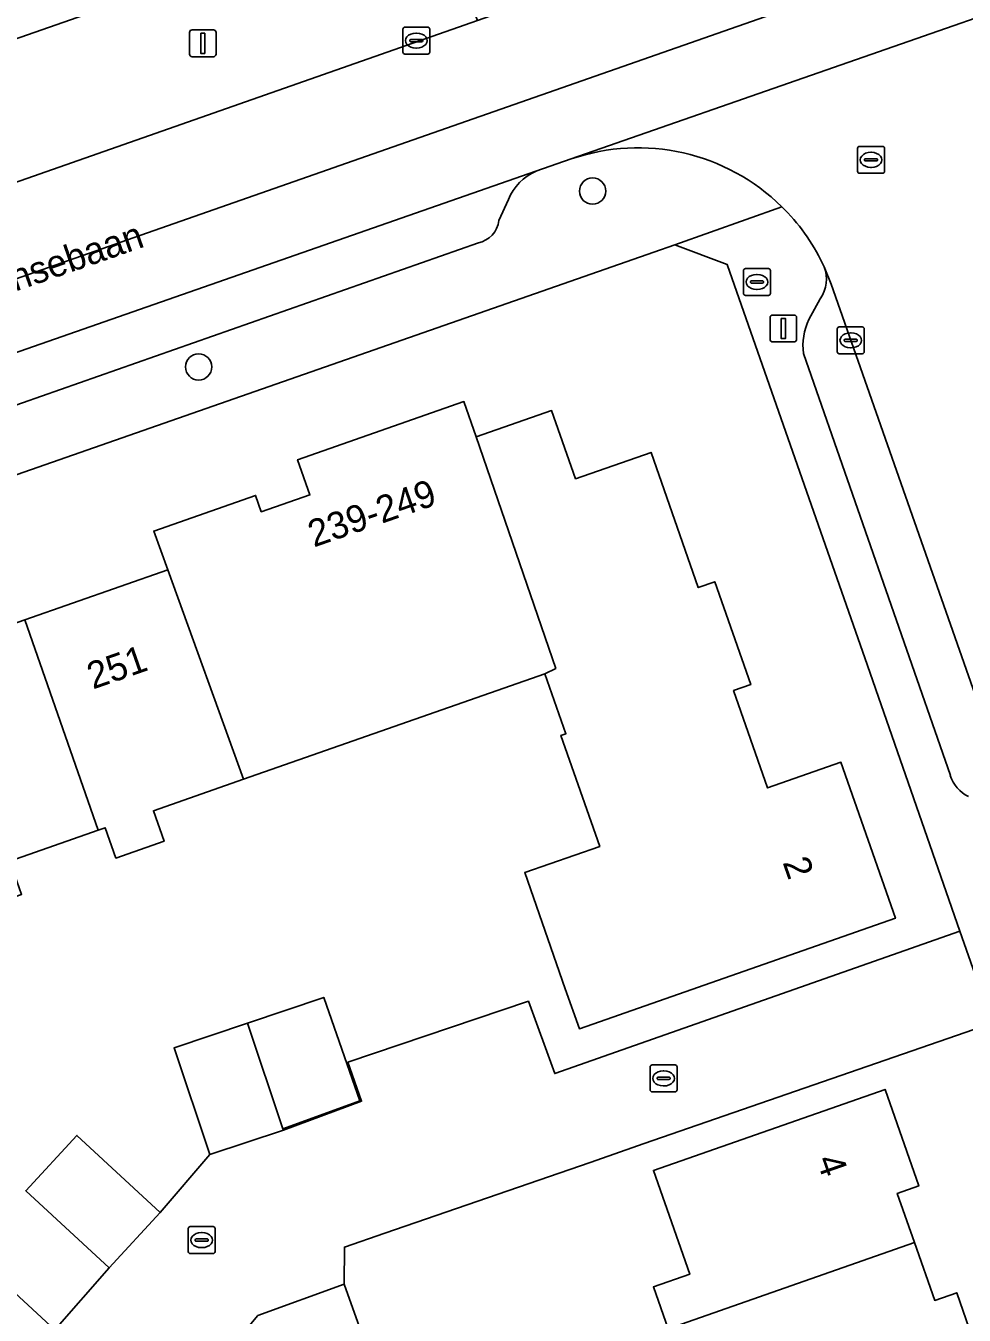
# Model space of a CAD drawing. Extents: x 158472 to 159562, y 388525 to 389606.
# Drawn here: x 158856.42 to 158891.31, y 389019.31 to 389067.22 of the extents above; entities that cross this region are included whole.
import ezdxf

# ---------------------------------------------------------------- set-up
doc = ezdxf.new("R2010")
doc.units = 0
for name, color, linetype in [('IMGEO_Berm_groen', 7, 'Continuous'), ('IMGEO_Boom', 7, 'Continuous'), ('IMGEO_Brandkraan', 7, 'Continuous'), ('IMGEO_Erf', 7, 'Continuous'), ('IMGEO_Kolk', 7, 'Continuous'), ('IMGEO_Lichtmast', 7, 'Continuous'), ('IMGEO_Muur', 7, 'Continuous'), ('IMGEO_Openbare_ruimte_label', 7, 'Continuous'), ('IMGEO_Pand', 7, 'Continuous'), ('IMGEO_Pand_nummerreeks', 7, 'Continuous'), ('IMGEO_Parkeervlak_open', 7, 'Continuous'), ('IMGEO_Rijbaan_lokaal_gesloten', 7, 'Continuous'), ('IMGEO_Rijbaan_lokaal_open', 7, 'Continuous'), ('IMGEO_Rioolput', 7, 'Continuous'), ('IMGEO_Voetpad_open', 7, 'Continuous')]:
    doc.layers.add(name, color=color, linetype=linetype)

msp = doc.modelspace()

# ---------------------------------------------------------------- linework, layer by layer
at = {"layer": 'IMGEO_Berm_groen'}
msp.add_lwpolyline([(158803.759, 389034.662), (158800.582, 389037.081), (158804.239, 389041.876), (158806.315, 389044.319), (158808.788, 389046.678), (158811.326, 389048.622), (158814.382, 389050.549), (158817.437, 389052.017), (158819.117, 389052.662), (158831.406, 389056.979), (158832.73, 389053.212), (158850.229, 389059.368), (158873.217, 389067.419), (158871.37, 389072.085), (158839.997, 389061.131), (158817.551, 389053.252), (158816.807, 389052.991)], dxfattribs=at)
at = {"layer": 'IMGEO_Boom'}
for centre in [(158877.492, 389061.079), (158862.847, 389054.542)]:
    msp.add_circle(centre, 0.489, dxfattribs=at)
at = {"layer": 'IMGEO_Brandkraan'}
for p, q in [((158883.101, 389057.272), (158883.101, 389058.124)), ((158883.176, 389058.198), (158884.028, 389058.198)), ((158884.102, 389058.124), (158884.102, 389057.272)), ((158883.36, 389057.692), (158883.36, 389057.704)), ((158883.798, 389057.655), (158883.4, 389057.655)), ((158883.403, 389057.741), (158883.801, 389057.741)), ((158883.589, 389057.978), (158883.614, 389057.978)), ((158883.844, 389057.704), (158883.844, 389057.692)), ((158884.028, 389057.198), (158883.176, 389057.198)), ((158883.612, 389057.418), (158883.587, 389057.418))]:
    msp.add_line(p, q, dxfattribs=at)
for points in [[(158883.101, 389057.272), (158883.101, 389058.124)], [(158883.176, 389058.198), (158884.028, 389058.198)], [(158884.102, 389058.124), (158884.102, 389057.272)], [(158884.028, 389057.198), (158883.176, 389057.198)]]:
    msp.add_lwpolyline(points, dxfattribs=at)
for centre, radius, start, end in [((158883.178, 389058.122), 0.0765, 91.552, 178.448), ((158883.178, 389058.122), 0.0765, 91.552, 178.448), ((158884.026, 389058.122), 0.0765, 1.552, 88.448), ((158884.026, 389058.122), 0.0765, 1.552, 88.448), ((158883.4, 389057.701), 0.0403, 85.8775, 175.7526), ((158883.397, 389057.691), 0.0366, 178.938, 274.7102), ((158883.801, 389057.698), 0.043, 264.8664, 352.4533), ((158883.805, 389057.703), 0.0386, 1.7309, 96.639), ((158883.178, 389057.274), 0.0765, 181.552, 268.448), ((158883.178, 389057.274), 0.0765, 181.552, 268.448), ((158884.026, 389057.274), 0.0765, 271.552, 358.448), ((158884.026, 389057.274), 0.0765, 271.552, 358.448)]:
    msp.add_arc(centre, radius, start, end, dxfattribs=at)
for centre, major_axis, ratio, start_param, end_param in [((158883.588, 389057.698), (-0.387, 0.002), 0.722429, 4.712389, 7.853982), ((158883.613, 389057.698), (-0.39, 0.002), 0.717154, 1.570796, 4.712389)]:
    msp.add_ellipse(centre, major_axis=major_axis, ratio=ratio, start_param=start_param, end_param=end_param, dxfattribs=at)
at = {"layer": 'IMGEO_Erf'}
for points in [[(158854.338, 389021.671), (158857.503, 389018.768), (158859.521, 389021.067), (158856.423, 389023.933), (158858.324, 389025.989), (158861.422, 389023.122), (158863.262, 389025.273), (158861.932, 389029.239), (158864.666, 389030.156), (158867.499, 389031.118), (158868.84, 389027.268), (158865.98, 389026.238), (158865.996, 389026.189), (158868.906, 389027.26), (158868.395, 389028.707), (158875.107, 389030.976), (158876.086, 389028.287), (158891.149, 389033.581), (158887.717, 389043.445), (158882.492, 389058.35), (158880.543, 389059.085), (158818.621, 389037.472)], [(158856.384, 389045.143), (158861.7, 389047.001), (158861.179, 389048.444), (158864.965, 389049.767), (158865.177, 389049.159), (158866.984, 389049.79), (158866.528, 389051.095), (158872.707, 389053.255), (158873.166, 389051.943), (158875.97, 389052.924), (158876.857, 389050.386), (158879.666, 389051.368), (158881.422, 389046.344), (158882.036, 389046.559), (158883.371, 389042.74), (158882.734, 389042.517), (158883.004, 389041.745), (158883.998, 389038.902), (158886.723, 389039.855), (158888.749, 389034.058), (158876.999, 389029.951), (158876.478, 389031.44), (158874.971, 389035.753), (158877.757, 389036.727), (158876.316, 389040.848), (158876.499, 389040.912), (158875.72, 389043.139), (158864.509, 389039.221), (158861.165, 389038.052), (158861.562, 389036.916), (158859.771, 389036.29), (158859.376, 389037.42), (158859.116, 389037.329), (158855.831, 389036.181)], [(158902.86, 389000), (158892.343, 389030.156), (158879.404, 389025.687), (158877.403, 389024.987), (158869.772, 389022.36), (158868.268, 389021.838), (158868.252, 389020.455), (158869.201, 389017.827)], [(158880.296, 389018.804), (158879.753, 389020.358), (158881.102, 389020.83), (158879.754, 389024.686), (158888.366, 389027.695), (158889.617, 389024.114), (158888.82, 389023.835), (158889.458, 389022.008), (158890.209, 389019.858), (158891.027, 389020.143), (158892.166, 389016.883)]]:
    msp.add_lwpolyline(points, dxfattribs=at)
at = {"layer": 'IMGEO_Kolk'}
for p, q in [((158870.513, 389067.168), (158871.365, 389067.168)), ((158870.438, 389066.242), (158870.438, 389067.094)), ((158870.697, 389066.662), (158870.697, 389066.674)), ((158870.74, 389066.711), (158871.138, 389066.711)), ((158870.926, 389066.948), (158870.951, 389066.948)), ((158871.181, 389066.674), (158871.181, 389066.662)), ((158871.439, 389067.094), (158871.439, 389066.242)), ((158871.365, 389066.168), (158870.513, 389066.168)), ((158871.135, 389066.625), (158870.737, 389066.625)), ((158870.949, 389066.388), (158870.924, 389066.388)), ((158886.589, 389055.105), (158886.589, 389055.957)), ((158886.664, 389056.031), (158887.516, 389056.031)), ((158887.077, 389055.811), (158887.102, 389055.811)), ((158887.59, 389055.957), (158887.59, 389055.105)), ((158886.848, 389055.525), (158886.848, 389055.537)), ((158887.286, 389055.488), (158886.888, 389055.488)), ((158886.891, 389055.574), (158887.289, 389055.574)), ((158887.1, 389055.251), (158887.075, 389055.251)), ((158887.332, 389055.537), (158887.332, 389055.525)), ((158887.516, 389055.031), (158886.664, 389055.031)), ((158879.631, 389027.68), (158879.631, 389028.532)), ((158879.706, 389028.606), (158880.558, 389028.606)), ((158880.119, 389028.386), (158880.144, 389028.386)), ((158880.632, 389028.532), (158880.632, 389027.68)), ((158879.89, 389028.1), (158879.89, 389028.112)), ((158880.328, 389028.063), (158879.93, 389028.063)), ((158879.933, 389028.149), (158880.331, 389028.149)), ((158880.142, 389027.826), (158880.117, 389027.826)), ((158880.374, 389028.112), (158880.374, 389028.1)), ((158880.558, 389027.606), (158879.706, 389027.606))]:
    msp.add_line(p, q, dxfattribs=at)
for points in [[(158870.513, 389067.168), (158871.365, 389067.168)], [(158870.438, 389066.242), (158870.438, 389067.094)], [(158871.439, 389067.094), (158871.439, 389066.242)], [(158871.365, 389066.168), (158870.513, 389066.168)], [(158886.589, 389055.105), (158886.589, 389055.957)], [(158886.664, 389056.031), (158887.516, 389056.031)], [(158887.59, 389055.957), (158887.59, 389055.105)], [(158887.516, 389055.031), (158886.664, 389055.031)], [(158879.631, 389027.68), (158879.631, 389028.532)], [(158879.706, 389028.606), (158880.558, 389028.606)], [(158880.632, 389028.532), (158880.632, 389027.68)], [(158880.558, 389027.606), (158879.706, 389027.606)]]:
    msp.add_lwpolyline(points, dxfattribs=at)
for centre, radius, start, end in [((158870.515, 389067.092), 0.0765, 91.552, 178.448), ((158870.515, 389067.092), 0.0765, 91.552, 178.448), ((158871.363, 389067.092), 0.0765, 1.552, 88.448), ((158871.363, 389067.092), 0.0765, 1.552, 88.448), ((158870.737, 389066.671), 0.0403, 85.8775, 175.7526), ((158870.734, 389066.661), 0.0366, 178.938, 274.7102), ((158871.138, 389066.668), 0.043, 264.8664, 352.4533), ((158871.142, 389066.673), 0.0386, 1.7309, 96.639), ((158870.515, 389066.244), 0.0765, 181.552, 268.448), ((158870.515, 389066.244), 0.0765, 181.552, 268.448), ((158871.363, 389066.244), 0.0765, 271.552, 358.448), ((158871.363, 389066.244), 0.0765, 271.552, 358.448), ((158886.666, 389055.955), 0.0765, 91.552, 178.448), ((158886.666, 389055.955), 0.0765, 91.552, 178.448), ((158887.514, 389055.955), 0.0765, 1.552, 88.448), ((158887.514, 389055.955), 0.0765, 1.552, 88.448), ((158886.888, 389055.534), 0.0403, 85.8775, 175.7526), ((158886.885, 389055.524), 0.0366, 178.938, 274.7102), ((158887.289, 389055.531), 0.043, 264.8664, 352.4533), ((158887.293, 389055.536), 0.0386, 1.7309, 96.639), ((158886.666, 389055.107), 0.0765, 181.552, 268.448), ((158886.666, 389055.107), 0.0765, 181.552, 268.448), ((158887.514, 389055.107), 0.0765, 271.552, 358.448), ((158887.514, 389055.107), 0.0765, 271.552, 358.448), ((158879.708, 389028.53), 0.0765, 91.552, 178.448), ((158879.708, 389028.53), 0.0765, 91.552, 178.448), ((158880.556, 389028.53), 0.0765, 1.552, 88.448), ((158880.556, 389028.53), 0.0765, 1.552, 88.448), ((158879.93, 389028.109), 0.0403, 85.8775, 175.7526), ((158879.927, 389028.099), 0.0366, 178.938, 274.7102), ((158880.331, 389028.106), 0.043, 264.8664, 352.4533), ((158880.335, 389028.111), 0.0386, 1.7309, 96.639), ((158879.708, 389027.682), 0.0765, 181.552, 268.448), ((158879.708, 389027.682), 0.0765, 181.552, 268.448), ((158880.556, 389027.682), 0.0765, 271.552, 358.448), ((158880.556, 389027.682), 0.0765, 271.552, 358.448)]:
    msp.add_arc(centre, radius, start, end, dxfattribs=at)
for centre, major_axis, ratio, start_param, end_param in [((158870.925, 389066.668), (-0.387, 0.002), 0.722429, 4.712389, 7.853982), ((158870.95, 389066.668), (-0.39, 0.002), 0.717154, 1.570796, 4.712389), ((158887.076, 389055.531), (-0.387, 0.002), 0.722429, 4.712389, 7.853982), ((158887.101, 389055.531), (-0.39, 0.002), 0.717154, 1.570796, 4.712389), ((158880.118, 389028.106), (-0.387, 0.002), 0.722429, 4.712389, 7.853982), ((158880.143, 389028.106), (-0.39, 0.002), 0.717154, 1.570796, 4.712389)]:
    msp.add_ellipse(centre, major_axis=major_axis, ratio=ratio, start_param=start_param, end_param=end_param, dxfattribs=at)
at = {"layer": 'IMGEO_Lichtmast'}
for p, q in [((158862.506, 389066.168), (158862.506, 389066.968)), ((158862.506, 389066.968), (158862.506, 389066.168)), ((158862.606, 389067.068), (158863.396, 389067.068)), ((158863.396, 389067.068), (158862.606, 389067.068)), ((158863.496, 389066.968), (158863.496, 389066.168)), ((158863.496, 389066.168), (158863.496, 389066.968)), ((158863.396, 389066.068), (158862.606, 389066.068)), ((158862.606, 389066.068), (158863.396, 389066.068)), ((158884.088, 389055.572), (158884.088, 389056.372)), ((158884.088, 389056.372), (158884.088, 389055.572)), ((158884.188, 389056.472), (158884.978, 389056.472)), ((158884.978, 389056.472), (158884.188, 389056.472)), ((158885.078, 389056.372), (158885.078, 389055.572)), ((158885.078, 389055.572), (158885.078, 389056.372)), ((158884.978, 389055.472), (158884.188, 389055.472)), ((158884.188, 389055.472), (158884.978, 389055.472))]:
    msp.add_line(p, q, dxfattribs=at)
for points in [[(158862.926, 389066.943), (158863.076, 389066.943), (158863.076, 389066.193), (158862.926, 389066.193), (158862.926, 389066.943)], [(158884.508, 389056.347), (158884.658, 389056.347), (158884.658, 389055.597), (158884.508, 389055.597), (158884.508, 389056.347)]]:
    msp.add_lwpolyline(points, dxfattribs=at)
for centre, start, end in [((158862.606, 389066.968), 90, 180), ((158862.606, 389066.968), 90, 180), ((158863.396, 389066.968), 0, 90), ((158863.396, 389066.968), 360, 90), ((158862.606, 389066.168), 180, 270), ((158862.606, 389066.168), 180, 270), ((158863.396, 389066.168), 270, 0), ((158863.396, 389066.168), 270, 0), ((158884.188, 389056.372), 90, 180), ((158884.188, 389056.372), 90, 180), ((158884.978, 389056.372), 0, 90), ((158884.978, 389056.372), 360, 90), ((158884.188, 389055.572), 180, 270), ((158884.188, 389055.572), 180, 270), ((158884.978, 389055.572), 270, 0), ((158884.978, 389055.572), 270, 0)]:
    msp.add_arc(centre, 0.1, start, end, dxfattribs=at)
at = {"layer": 'IMGEO_Muur'}
msp.add_lwpolyline([(158877.403, 389024.987), (158879.404, 389025.687)], dxfattribs=at)
at = {"layer": 'IMGEO_Pand'}
for points in [[(158873.166, 389051.943), (158872.707, 389053.255), (158866.528, 389051.095), (158866.984, 389049.79), (158865.177, 389049.159), (158864.965, 389049.767), (158861.179, 389048.444), (158861.7, 389047.001), (158864.509, 389039.221), (158875.72, 389043.139), (158876.121, 389043.342)], [(158873.166, 389051.943), (158876.121, 389043.342), (158875.72, 389043.139), (158876.499, 389040.912), (158876.316, 389040.848), (158877.757, 389036.727), (158874.971, 389035.753), (158876.478, 389031.44), (158876.999, 389029.951), (158888.749, 389034.058), (158886.723, 389039.855), (158883.998, 389038.902), (158883.004, 389041.745), (158882.734, 389042.517), (158883.371, 389042.74), (158882.036, 389046.559), (158881.422, 389046.344), (158879.666, 389051.368), (158876.857, 389050.386), (158875.97, 389052.924)], [(158861.7, 389047.001), (158856.384, 389045.143), (158859.116, 389037.329), (158859.376, 389037.42), (158859.771, 389036.29), (158861.562, 389036.916), (158861.165, 389038.052), (158864.509, 389039.221)], [(158856.384, 389045.143), (158851.056, 389043.28), (158853.775, 389035.504), (158854.028, 389035.592), (158854.474, 389034.315), (158856.264, 389034.941), (158855.831, 389036.181), (158859.116, 389037.329)], [(158867.499, 389031.118), (158864.666, 389030.156), (158865.98, 389026.238), (158868.84, 389027.268)], [(158864.666, 389030.156), (158861.932, 389029.239), (158863.262, 389025.273), (158865.996, 389026.189), (158865.98, 389026.238)], [(158889.458, 389022.008), (158888.82, 389023.835), (158889.617, 389024.114), (158888.366, 389027.695), (158879.754, 389024.686), (158881.102, 389020.83), (158879.753, 389020.358), (158880.296, 389018.804)], [(158861.422, 389023.122), (158858.324, 389025.989), (158856.423, 389023.933), (158859.521, 389021.067)], [(158855.709, 389016.811), (158857.503, 389018.768), (158854.338, 389021.671), (158852.543, 389019.715)], [(158883.405, 389013.821), (158892.166, 389016.883), (158891.027, 389020.143), (158890.209, 389019.858), (158889.458, 389022.008), (158880.296, 389018.804), (158880.956, 389016.915), (158882.175, 389017.341)], [(158868.252, 389020.455), (158865.05, 389019.299), (158864.338, 389018.454), (158865.099, 389016.345), (158869.201, 389017.827)]]:
    msp.add_lwpolyline(points, close=True, dxfattribs=at)
at = {"layer": 'IMGEO_Parkeervlak_open'}
for points in [[(158875.388, 389061.813), (158823.577, 389043.749), (158822.868, 389043.49)], [(158874.006, 389059.982), (158874.36, 389060.769)], [(158852.759, 389051.974), (158873.246, 389059.155)], [(158893.559, 389037.09), (158886.361, 389057.615), (158886.097, 389058.268)], [(158885.949, 389057.079), (158885.531, 389056.304)], [(158885.33, 389055.046), (158890.791, 389039.359)]]:
    msp.add_lwpolyline(points, dxfattribs=at)
for centre, radius, start, end in [((158876.169, 389060.016), 1.959, 113.4832, 157.4017), ((158873.061, 389060.087), 0.95, 281.2012, 353.6338), ((158884.936, 389057.809), 1.249, 324.23, 21.5793), ((158887.647, 389055.321), 2.334, 155.0825, 186.7618), ((158892.023, 389039.753), 1.294, 197.7333, 244.4388)]:
    msp.add_arc(centre, radius, start, end, dxfattribs=at)
at = {"layer": 'IMGEO_Rijbaan_lokaal_gesloten'}
for points in [[(159115.224, 389148.346), (159110.996, 389146.974), (159094.697, 389141.256), (159067.503, 389131.68), (159065.179, 389130.887), (159060.663, 389129.346), (159022.452, 389115.993), (159003.419, 389109.341), (158963.649, 389095.442), (158925.413, 389082.08), (158872.062, 389063.415), (158839.236, 389051.93)], [(158823.577, 389043.749), (158875.388, 389061.813), (158876.7, 389062.27), (158896.198, 389069.073), (158899.722, 389070.314), (158922.617, 389078.377), (158927.281, 389080.02), (158932.006, 389081.684), (158972.944, 389095.985), (158985.739, 389100.455), (158986.538, 389100.743), (159000, 389105.588), (159004.11, 389107.068), (159011.856, 389109.638), (159036.656, 389118.253), (159038.179, 389118.782), (159042.145, 389120.16), (159056.033, 389125.01), (159064.522, 389127.988), (159065.569, 389128.355), (159065.929, 389128.481), (159073.433, 389131.113), (159078.925, 389133.04), (159113.238, 389145.076)], [(158839.997, 389061.131), (158871.37, 389072.085), (158873.353, 389072.777), (158875.358, 389073.477), (158889.973, 389078.589), (158919.912, 389089.142), (158922.74, 389090.139), (158924.254, 389090.673), (158952.297, 389100.458), (158973.372, 389107.773), (158974.221, 389108.07), (159000, 389117.075), (159008.616, 389120.085), (159024.799, 389125.775), (159043.025, 389132.132), (159052.628, 389135.425), (159062.583, 389138.928), (159061.27, 389142.264), (159027.739, 389130.513), (158985.407, 389115.829), (158951.575, 389103.853), (158902.626, 389086.773), (158869.852, 389075.342), (158830.988, 389061.725)], [(158839.236, 389051.93), (158872.062, 389063.415), (158925.413, 389082.08), (158963.649, 389095.442), (159003.419, 389109.341), (159022.452, 389115.993), (159060.663, 389129.346), (159065.179, 389130.887), (159064.154, 389134.177), (159061.959, 389133.409), (159037.033, 389124.713), (159002.484, 389112.695), (159000, 389111.823), (158984.615, 389106.421), (158948.494, 389093.832), (158924.36, 389085.372), (158921.501, 389084.37), (158892.052, 389074.046), (158877.015, 389068.749), (158875.198, 389068.113), (158873.217, 389067.419), (158850.229, 389059.368)]]:
    msp.add_lwpolyline(points, dxfattribs=at)
at = {"layer": 'IMGEO_Rijbaan_lokaal_open'}
for points in [[(158896.198, 389069.073), (158876.7, 389062.27)], [(158886.041, 389058.389), (158886.097, 389058.268), (158886.361, 389057.615), (158893.559, 389037.09), (158894.04, 389035.718), (158899.71, 389037.706), (158899.664, 389037.842), (158891.985, 389060.255)], [(158865.05, 389019.299), (158868.252, 389020.455), (158868.268, 389021.838), (158869.772, 389022.36), (158877.403, 389024.987), (158879.404, 389025.687), (158892.343, 389030.156), (158891.149, 389033.581), (158876.086, 389028.287), (158875.107, 389030.976), (158868.395, 389028.707), (158868.906, 389027.26), (158865.996, 389026.189), (158863.262, 389025.273), (158861.422, 389023.122), (158859.521, 389021.067), (158857.503, 389018.768)]]:
    msp.add_lwpolyline(points, dxfattribs=at)
for centre, radius, start, end in [((158879.182, 389055.065), 7.62, 45.452, 109.0103), ((158879.214, 389055.084), 7.585, 25.8354, 45.5275)]:
    msp.add_arc(centre, radius, start, end, dxfattribs=at)
at = {"layer": 'IMGEO_Rioolput'}
for p, q in [((158887.343, 389061.812), (158887.343, 389062.664)), ((158887.418, 389062.738), (158888.27, 389062.738)), ((158887.831, 389062.518), (158887.856, 389062.518)), ((158888.344, 389062.664), (158888.344, 389061.812)), ((158887.602, 389062.232), (158887.602, 389062.244)), ((158888.04, 389062.195), (158887.642, 389062.195)), ((158887.645, 389062.281), (158888.043, 389062.281)), ((158887.854, 389061.958), (158887.829, 389061.958)), ((158888.086, 389062.244), (158888.086, 389062.232)), ((158888.27, 389061.738), (158887.418, 389061.738)), ((158862.535, 389022.598), (158863.387, 389022.598)), ((158862.46, 389021.672), (158862.46, 389022.524)), ((158862.719, 389022.092), (158862.719, 389022.104)), ((158862.762, 389022.141), (158863.16, 389022.141)), ((158862.948, 389022.378), (158862.973, 389022.378)), ((158863.203, 389022.104), (158863.203, 389022.092)), ((158863.461, 389022.524), (158863.461, 389021.672)), ((158863.387, 389021.598), (158862.535, 389021.598)), ((158863.157, 389022.055), (158862.759, 389022.055)), ((158862.971, 389021.818), (158862.946, 389021.818))]:
    msp.add_line(p, q, dxfattribs=at)
for points in [[(158887.343, 389061.812), (158887.343, 389062.664)], [(158887.418, 389062.738), (158888.27, 389062.738)], [(158888.344, 389062.664), (158888.344, 389061.812)], [(158888.27, 389061.738), (158887.418, 389061.738)], [(158862.535, 389022.598), (158863.387, 389022.598)], [(158862.46, 389021.672), (158862.46, 389022.524)], [(158863.461, 389022.524), (158863.461, 389021.672)], [(158863.387, 389021.598), (158862.535, 389021.598)]]:
    msp.add_lwpolyline(points, dxfattribs=at)
for centre, radius, start, end in [((158887.42, 389062.662), 0.0765, 91.552, 178.448), ((158887.42, 389062.662), 0.0765, 91.552, 178.448), ((158888.268, 389062.662), 0.0765, 1.552, 88.448), ((158888.268, 389062.662), 0.0765, 1.552, 88.448), ((158887.642, 389062.241), 0.0403, 85.8775, 175.7526), ((158887.639, 389062.231), 0.0366, 178.938, 274.7102), ((158888.043, 389062.238), 0.043, 264.8664, 352.4533), ((158888.047, 389062.243), 0.0386, 1.7309, 96.639), ((158887.42, 389061.814), 0.0765, 181.552, 268.448), ((158887.42, 389061.814), 0.0765, 181.552, 268.448), ((158888.268, 389061.814), 0.0765, 271.552, 358.448), ((158888.268, 389061.814), 0.0765, 271.552, 358.448), ((158862.537, 389022.522), 0.0765, 91.552, 178.448), ((158862.537, 389022.522), 0.0765, 91.552, 178.448), ((158863.385, 389022.522), 0.0765, 1.552, 88.448), ((158863.385, 389022.522), 0.0765, 1.552, 88.448), ((158862.759, 389022.101), 0.0403, 85.8775, 175.7526), ((158862.756, 389022.091), 0.0366, 178.938, 274.7102), ((158863.16, 389022.098), 0.043, 264.8664, 352.4533), ((158863.164, 389022.103), 0.0386, 1.7309, 96.639), ((158862.537, 389021.674), 0.0765, 181.552, 268.448), ((158862.537, 389021.674), 0.0765, 181.552, 268.448), ((158863.385, 389021.674), 0.0765, 271.552, 358.448), ((158863.385, 389021.674), 0.0765, 271.552, 358.448)]:
    msp.add_arc(centre, radius, start, end, dxfattribs=at)
for centre, major_axis, ratio, start_param, end_param in [((158887.83, 389062.238), (-0.387, 0.002), 0.722429, 4.712389, 7.853982), ((158887.855, 389062.238), (-0.39, 0.002), 0.717154, 1.570796, 4.712389), ((158862.947, 389022.098), (-0.387, 0.002), 0.722429, 4.712389, 7.853982), ((158862.972, 389022.098), (-0.39, 0.002), 0.717154, 1.570796, 4.712389)]:
    msp.add_ellipse(centre, major_axis=major_axis, ratio=ratio, start_param=start_param, end_param=end_param, dxfattribs=at)
at = {"layer": 'IMGEO_Voetpad_open'}
for points in [[(158876.7, 389062.27), (158875.388, 389061.813)], [(158818.621, 389037.472), (158880.543, 389059.085), (158884.528, 389060.496)], [(158874.36, 389060.769), (158874.006, 389059.982)], [(158884.528, 389060.496), (158880.543, 389059.085), (158882.492, 389058.35), (158887.717, 389043.445), (158891.149, 389033.581), (158892.343, 389030.156), (158902.86, 389000), (158900.808, 388995.343), (158880.758, 388979.06), (158879.049, 388977.672), (158874.958, 388974.35)], [(158873.246, 389059.155), (158852.759, 389051.974)], [(158886.097, 389058.268), (158886.041, 389058.389)], [(158885.531, 389056.304), (158885.949, 389057.079)], [(158890.791, 389039.359), (158885.33, 389055.046)]]:
    msp.add_lwpolyline(points, dxfattribs=at)
for centre, radius, start, end in [((158879.182, 389055.065), 7.62, 45.452, 109.0103), ((158876.169, 389060.016), 1.959, 113.4832, 157.4017), ((158879.214, 389055.084), 7.585, 25.8354, 45.5275), ((158873.061, 389060.087), 0.95, 281.2012, 353.6338), ((158884.936, 389057.809), 1.249, 324.23, 21.5793), ((158887.647, 389055.321), 2.334, 155.0825, 186.7618), ((158892.023, 389039.753), 1.294, 197.7333, 244.4388)]:
    msp.add_arc(centre, radius, start, end, dxfattribs=at)

# ---------------------------------------------------------------- texts
at = {"layer": 'IMGEO_Openbare_ruimte_label'}
msp.add_text('Fransebaan', height=1, rotation=19.1414, dxfattribs=at).set_placement((158854.139, 389056.682))
at = {"layer": 'IMGEO_Pand_nummerreeks'}
for s, rotation, p in [('239-249', 19.2686, (158867.13, 389047.831)), ('251', 19.2628, (158858.916, 389042.553)), ('2', 289.2641, (158884.548, 389036.137)), ('4', 289.2565, (158885.805, 389025.083))]:
    msp.add_text(s, height=1, rotation=rotation, dxfattribs=at).set_placement(p)

doc.saveas('drawing.dxf')
